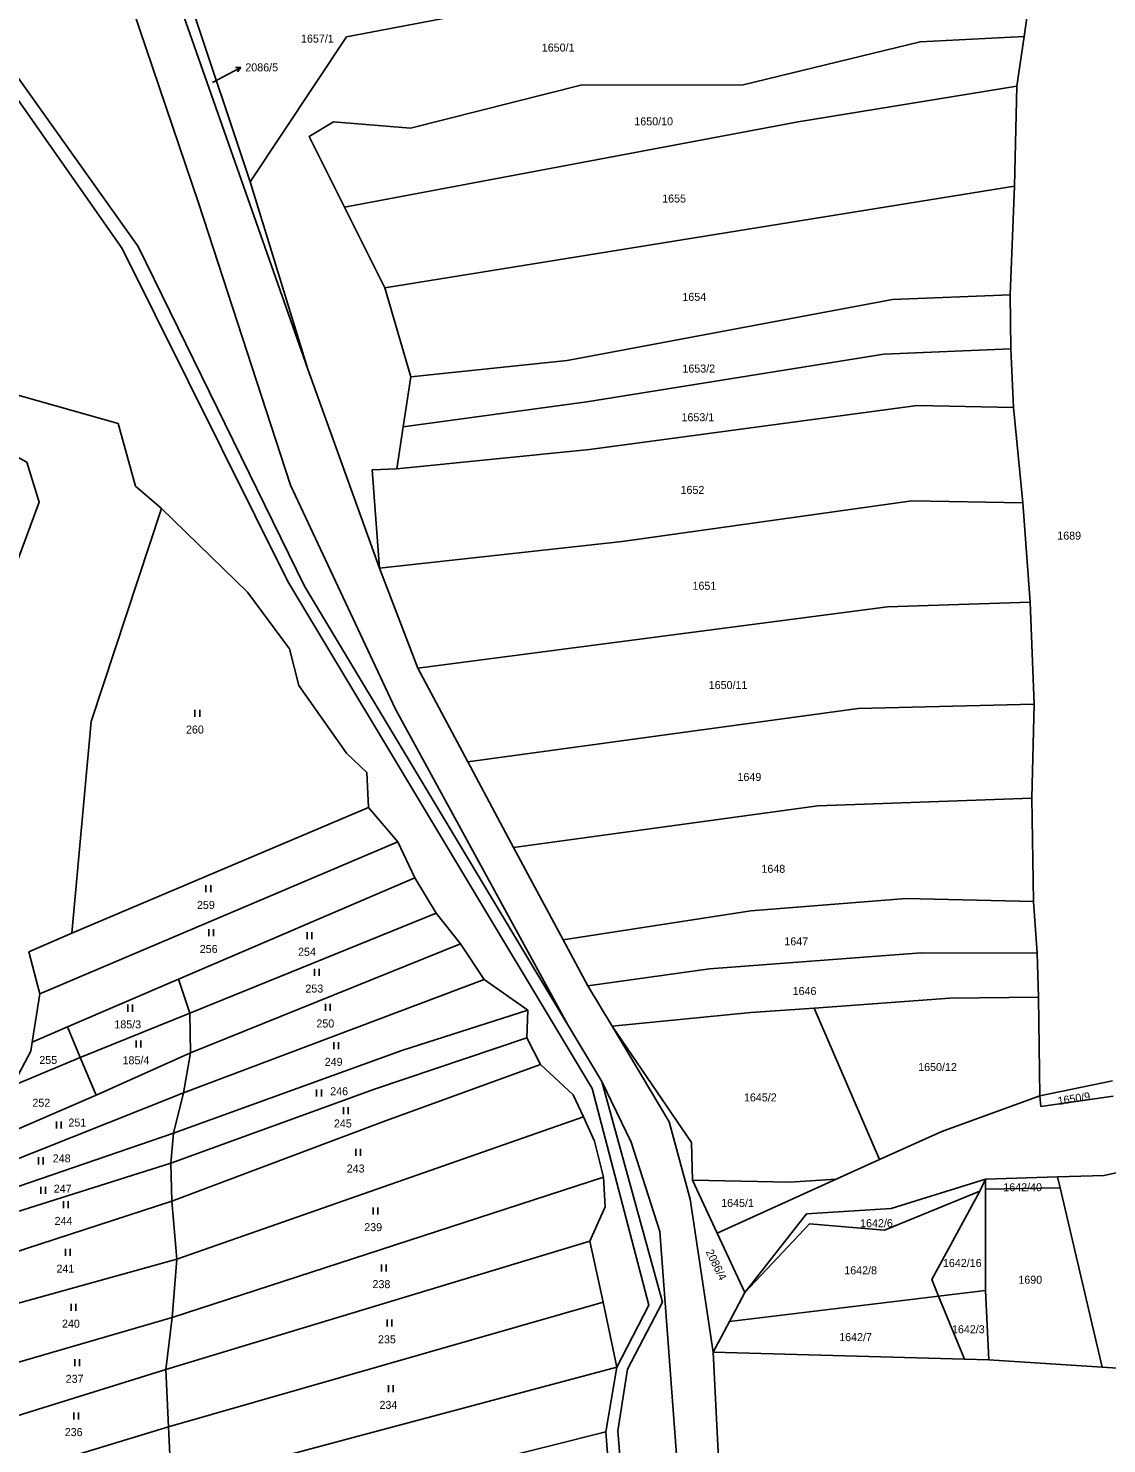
# Model space of a CAD drawing. Extents: x -776734 to -748832, y -1118122 to -976986.
# Drawn here: x -750723.1 to -750494, y -1112838.4 to -1112537.7 of the extents above; entities that cross this region are included whole.
import ezdxf

# ---------------------------------------------------------------- set-up
doc = ezdxf.new("R2010")
doc.units = 0
for name, color, linetype in [('KM_Hranice parcel', 7, 'Continuous'), ('KM_Parcelní čísla', 7, 'Continuous'), ('KM_Pop  PČ popisy', 7, 'Continuous'), ('KM_Značky kultur', 7, 'Continuous')]:
    doc.layers.add(name, color=color, linetype=linetype)

msp = doc.modelspace()

# ---------------------------------------------------------------- linework, layer by layer
at = {"layer": 'KM_Hranice parcel'}
for p, q in [((-750511.51, -1112539.47), (-750509.42, -1112525.16)), ((-750691.05, -1112532.35), (-750663.71, -1112610.1)), ((-750688.51, -1112532.55), (-750675.97, -1112570.31)), ((-750513.03, -1112550.02), (-750511.51, -1112539.47)), ((-750513.52, -1112571.21), (-750513.03, -1112550.02)), ((-750663.71, -1112610.1), (-750675.97, -1112570.31)), ((-750513.52, -1112571.21), (-750647.3, -1112592.81)), ((-750514.49, -1112594.29), (-750513.52, -1112571.21)), ((-750647.3, -1112592.81), (-750655.88, -1112575.67)), ((-750641.83, -1112611.77), (-750647.3, -1112592.81)), ((-750514.29, -1112605.81), (-750514.49, -1112594.29)), ((-750513.72, -1112618.27), (-750514.29, -1112605.81)), ((-750648.43, -1112652.36), (-750663.71, -1112610.1)), ((-750643.42, -1112622.38), (-750641.83, -1112611.77)), ((-750511.77, -1112638.48), (-750513.72, -1112618.27)), ((-750644.75, -1112631.28), (-750643.42, -1112622.38)), ((-750510.21, -1112659.64), (-750511.77, -1112638.48)), ((-750640.29, -1112673.61), (-750648.43, -1112652.36)), ((-750509.33, -1112681.27), (-750510.21, -1112659.64)), ((-750629.7, -1112693.57), (-750640.29, -1112673.61)), ((-750509.84, -1112701.27), (-750509.33, -1112681.27)), ((-750619.96, -1112711.71), (-750629.7, -1112693.57)), ((-750509.53, -1112723.18), (-750509.84, -1112701.27)), ((-750650.79, -1112703.26), (-750713.86, -1112729.93)), ((-750650.79, -1112703.26), (-750644.53, -1112710.54)), ((-750644.53, -1112710.54), (-750720.61, -1112742.81)), ((-750644.53, -1112710.54), (-750640.98, -1112718.2)), ((-750609.42, -1112731.34), (-750619.96, -1112711.71)), ((-750640.98, -1112718.2), (-750691.14, -1112739.72)), ((-750640.98, -1112718.2), (-750636.41, -1112725.71)), ((-750508.75, -1112734.2), (-750509.53, -1112723.18)), ((-750636.41, -1112725.71), (-750688.77, -1112746.93)), ((-750636.41, -1112725.71), (-750631.24, -1112732.23)), ((-750631.24, -1112732.23), (-750688.61, -1112755.37)), ((-750631.24, -1112732.23), (-750626.25, -1112739.77)), ((-750604.16, -1112741.14), (-750609.42, -1112731.34)), ((-750508.46, -1112743.56), (-750508.75, -1112734.2)), ((-750691.14, -1112739.72), (-750714.77, -1112749.86)), ((-750688.77, -1112746.93), (-750691.14, -1112739.72)), ((-750626.25, -1112739.77), (-750690.08, -1112763.84)), ((-750626.25, -1112739.77), (-750616.91, -1112746.28)), ((-750599.05, -1112749.68), (-750604.16, -1112741.14)), ((-750722.25, -1112753.08), (-750720.61, -1112742.81)), ((-750508.14, -1112764.49), (-750508.46, -1112743.56)), ((-750712.03, -1112756.36), (-750688.77, -1112746.93)), ((-750688.61, -1112755.37), (-750688.77, -1112746.93)), ((-750616.91, -1112746.28), (-750617.18, -1112752.21)), ((-750542.24, -1112778.06), (-750556.09, -1112745.86)), ((-750714.77, -1112749.86), (-750722.25, -1112753.08)), ((-750712.03, -1112756.36), (-750714.77, -1112749.86)), ((-750601.21, -1112761.45), (-750608.42, -1112749.43)), ((-750617.18, -1112752.21), (-750614.25, -1112757.87)), ((-750708.67, -1112764.34), (-750688.61, -1112755.37)), ((-750688.61, -1112755.37), (-750690.08, -1112763.84)), ((-750712.03, -1112756.36), (-750726.45, -1112762.39)), ((-750708.67, -1112764.34), (-750712.03, -1112756.36)), ((-750492.72, -1112761.32), (-750508.14, -1112764.49)), ((-750690.08, -1112763.84), (-750737.1, -1112782.58)), ((-750733.04, -1112774.88), (-750708.67, -1112764.34)), ((-750692.22, -1112772.42), (-750690.08, -1112763.84)), ((-750605.15, -1112768.96), (-750691.52, -1112799.19)), ((-750692.22, -1112772.42), (-750740.5, -1112789.01)), ((-750692.22, -1112772.42), (-750692.78, -1112778.84)), ((-750692.78, -1112778.84), (-750740.69, -1112793.96)), ((-750692.59, -1112786.86), (-750692.78, -1112778.84)), ((-750542.24, -1112778.06), (-750551.44, -1112782.23)), ((-750600.86, -1112781.78), (-750692.5, -1112811.59)), ((-750576.71, -1112793.68), (-750581.97, -1112782.43)), ((-750551.44, -1112782.23), (-750576.71, -1112793.68)), ((-750520.9, -1112784.77), (-750519.67, -1112782.17)), ((-750519.67, -1112782.17), (-750504.43, -1112781.7)), ((-750519.67, -1112784.31), (-750519.67, -1112782.17)), ((-750503.87, -1112784.05), (-750504.43, -1112781.7)), ((-750519.72, -1112805.84), (-750519.67, -1112784.31)), ((-750519.67, -1112784.31), (-750503.87, -1112784.05)), ((-750494.93, -1112822.14), (-750503.87, -1112784.05)), ((-750692.59, -1112786.86), (-750741.02, -1112802.69)), ((-750691.52, -1112799.19), (-750692.59, -1112786.86)), ((-750603.75, -1112795.39), (-750693.88, -1112822.62)), ((-750603.75, -1112795.39), (-750600.91, -1112808.33)), ((-750576.71, -1112793.68), (-750570.82, -1112806.27)), ((-750691.52, -1112799.19), (-750738.25, -1112812.14)), ((-750691.52, -1112799.19), (-750692.5, -1112811.59)), ((-750574.11, -1112812.43), (-750570.82, -1112806.27)), ((-750529.68, -1112807.05), (-750574.11, -1112812.43)), ((-750519.72, -1112805.84), (-750529.68, -1112807.05)), ((-750529.68, -1112807.05), (-750524.14, -1112820.48)), ((-750518.97, -1112820.61), (-750519.72, -1112805.84)), ((-750600.91, -1112808.33), (-750693.28, -1112834.83)), ((-750600.91, -1112808.33), (-750598.06, -1112822.14)), ((-750692.5, -1112811.59), (-750738.39, -1112824.95)), ((-750693.88, -1112822.62), (-750692.5, -1112811.59)), ((-750577.6, -1112818.97), (-750574.11, -1112812.43)), ((-750524.14, -1112820.48), (-750577.6, -1112818.97)), ((-750598.06, -1112822.14), (-750692.67, -1112847.35)), ((-750598.06, -1112822.14), (-750600.38, -1112835.89)), ((-750524.14, -1112820.48), (-750518.97, -1112820.61)), ((-750494.93, -1112822.14), (-750518.97, -1112820.61)), ((-750472.07, -1112823.6), (-750494.93, -1112822.14)), ((-750693.88, -1112822.62), (-750735.07, -1112835.47)), ((-750693.88, -1112822.62), (-750693.28, -1112834.83)), ((-750693.28, -1112834.83), (-750732.23, -1112846.63)), ((-750692.67, -1112847.35), (-750693.28, -1112834.83)), ((-750600.38, -1112835.89), (-750692.11, -1112858.88)), ((-750600.38, -1112835.89), (-750599.27, -1112849.89))]:
    msp.add_line(p, q, dxfattribs=at)
for points in [[(-750759.28, -1112328.41), (-750762.22, -1112344.93), (-750762.13, -1112377.66), (-750764.22, -1112398.97), (-750763.13, -1112406.72), (-750768.69, -1112431.79), (-750769.09, -1112450.95), (-750745.89, -1112519.17), (-750699.76, -1112584.03), (-750664.37, -1112656.23), (-750608.42, -1112749.43)], [(-750608.42, -1112749.43), (-750645.04, -1112682.36), (-750667.4, -1112634.77), (-750686.84, -1112574.99), (-750723.29, -1112467.36), (-750733.06, -1112432.84), (-750735.11, -1112412.89), (-750734.72, -1112368.05), (-750732.12, -1112353.38)], [(-750771, -1112430.81), (-750792.3, -1112481.58), (-750792.59, -1112518.7), (-750786.43, -1112538.33), (-750783.01, -1112560.24), (-750752.72, -1112585.8), (-750744.51, -1112604.48), (-750727.31, -1112615.04), (-750703.96, -1112621.68), (-750700.27, -1112634.94), (-750694.81, -1112639.72)], [(-750598.06, -1112822.14), (-750591.25, -1112808.94), (-750603.29, -1112762.92), (-750667.96, -1112655.22), (-750703.15, -1112584.47), (-750748.38, -1112519.92), (-750771.83, -1112451.11), (-750771, -1112430.81)], [(-750675.97, -1112570.31), (-750655.46, -1112539.52), (-750581.09, -1112525.35), (-750544.08, -1112530.55), (-750508.63, -1112520.18)], [(-750655.88, -1112575.67), (-750663.39, -1112560.66), (-750658.21, -1112557.54), (-750641.88, -1112558.91), (-750605.68, -1112549.74), (-750571.17, -1112549.7), (-750533.61, -1112540.54), (-750511.51, -1112539.47)], [(-750655.88, -1112575.67), (-750559.54, -1112557.6), (-750513.03, -1112550.02)], [(-750732.58, -1112722.58), (-750727.11, -1112702.36), (-750729.94, -1112685.27), (-750729.94, -1112663.08), (-750720.76, -1112638.37), (-750723.39, -1112629.89), (-750754.05, -1112613.29), (-750778.99, -1112587.95)], [(-750514.49, -1112594.29), (-750539.46, -1112595.32), (-750608.62, -1112608.3), (-750641.83, -1112611.77)], [(-750514.29, -1112605.81), (-750541.34, -1112606.95), (-750604.41, -1112617.08), (-750643.42, -1112622.38)], [(-750513.72, -1112618.27), (-750534.21, -1112617.85), (-750603.83, -1112627.21), (-750644.75, -1112631.28)], [(-750648.43, -1112652.36), (-750650.02, -1112631.51), (-750644.75, -1112631.28)], [(-750511.77, -1112638.48), (-750535.37, -1112638.12), (-750596.91, -1112646.71), (-750648.43, -1112652.36)], [(-750713.86, -1112729.93), (-750709.75, -1112684.95), (-750694.81, -1112639.72)], [(-750694.81, -1112639.72), (-750676.48, -1112657.49), (-750667.58, -1112669.52), (-750665.62, -1112677.35), (-750655.46, -1112691.69), (-750651.16, -1112695.8), (-750650.79, -1112703.26)], [(-750510.21, -1112659.64), (-750540.52, -1112660.64), (-750640.29, -1112673.61)], [(-750509.33, -1112681.27), (-750546.75, -1112682.19), (-750629.7, -1112693.57)], [(-750509.84, -1112701.27), (-750555.3, -1112702.88), (-750619.96, -1112711.71)], [(-750509.53, -1112723.18), (-750536.53, -1112722.57), (-750569.58, -1112725.2), (-750609.42, -1112731.34)], [(-750720.61, -1112742.81), (-750722.95, -1112733.94), (-750713.86, -1112729.93)], [(-750508.75, -1112734.2), (-750533.4, -1112734.09), (-750578.36, -1112737.5), (-750604.16, -1112741.14)], [(-750556.09, -1112745.86), (-750527.25, -1112743.75), (-750508.46, -1112743.56)], [(-750616.91, -1112746.28), (-750643.74, -1112754.87), (-750692.22, -1112772.42)], [(-750556.09, -1112745.86), (-750569.55, -1112746.81), (-750599.05, -1112749.68)], [(-750599.05, -1112749.68), (-750586.88, -1112770.02), (-750582.48, -1112786.42), (-750577.6, -1112818.97)], [(-750581.97, -1112782.43), (-750582.17, -1112774.41), (-750599.05, -1112749.68)], [(-750722.25, -1112753.08), (-750722.56, -1112755.02), (-750726.45, -1112762.39)], [(-750617.18, -1112752.21), (-750649.51, -1112763.05), (-750692.78, -1112778.84)], [(-750614.25, -1112757.87), (-750647.17, -1112769.79), (-750692.59, -1112786.86)], [(-750614.25, -1112757.87), (-750607.31, -1112764.27), (-750605.15, -1112768.96)], [(-750546.61, -1113143.9), (-750555.54, -1113091.33), (-750547.8, -1113080.2), (-750555.64, -1113068.8), (-750559, -1113055.33), (-750569.72, -1113031.61), (-750571.6, -1113017.63), (-750578.35, -1113005.26), (-750573.68, -1112991.16), (-750587.07, -1112953.88), (-750587.97, -1112941.17), (-750593.62, -1112929.58), (-750592.13, -1112916.09), (-750596.1, -1112905.28), (-750598.38, -1112890.8), (-750597.39, -1112876.21), (-750601.06, -1112863.34), (-750596.7, -1112849.83), (-750597.79, -1112835.67), (-750595.8, -1112822.56), (-750588.36, -1112808.31), (-750601.21, -1112761.45)], [(-750601.21, -1112761.45), (-750594.97, -1112774.37), (-750588.91, -1112793.33), (-750585.27, -1112841.66)], [(-750508.14, -1112764.49), (-750528.97, -1112772.05), (-750542.24, -1112778.06)], [(-750492.58, -1112764.54), (-750507.94, -1112766.74), (-750508.14, -1112764.49)], [(-750605.15, -1112768.96), (-750602.81, -1112774.15), (-750600.86, -1112781.78)], [(-750504.43, -1112781.7), (-750494.49, -1112781.39), (-750480.31, -1112778.26)], [(-750600.86, -1112781.78), (-750600.51, -1112788.09), (-750603.75, -1112795.39)], [(-750551.44, -1112782.23), (-750561.25, -1112782.86), (-750581.97, -1112782.43)], [(-750519.67, -1112782.17), (-750539.72, -1112788.46), (-750557.72, -1112789.54), (-750570.82, -1112806.27)], [(-750570.82, -1112806.27), (-750557.07, -1112791.66), (-750541.13, -1112793.03), (-750520.9, -1112784.77)], [(-750529.68, -1112807.05), (-750531.13, -1112803.53), (-750520.9, -1112784.77)], [(-750577.6, -1112818.97), (-750576.23, -1112845.83), (-750576.27, -1112859.04)]]:
    msp.add_lwpolyline(points, dxfattribs=at)
at = {"layer": 'KM_Pop  PČ popisy'}
for p, q in [((-750683.93, -1112549.23), (-750680.6, -1112547.43)), ((-750680.6, -1112547.43), (-750677.95, -1112546.021)), ((-750677.95, -1112546.021), (-750679.07, -1112546.049)), ((-750677.95, -1112546.021), (-750678.599, -1112546.933))]:
    msp.add_line(p, q, dxfattribs=at)
at = {"layer": 'KM_Značky kultur'}
for p, q in [((-750687.661, -1112683.98), (-750687.661, -1112682.48)), ((-750686.66, -1112683.98), (-750686.66, -1112682.48)), ((-750685.321, -1112721.24), (-750685.321, -1112719.74)), ((-750684.32, -1112721.24), (-750684.32, -1112719.74)), ((-750684.741, -1112730.61), (-750684.741, -1112729.11)), ((-750683.74, -1112730.61), (-750683.74, -1112729.11)), ((-750663.851, -1112731.2), (-750663.851, -1112729.7)), ((-750662.85, -1112731.2), (-750662.85, -1112729.7)), ((-750662.291, -1112739.01), (-750662.291, -1112737.51)), ((-750661.29, -1112739.01), (-750661.29, -1112737.51)), ((-750701.911, -1112746.62), (-750701.911, -1112745.12)), ((-750700.91, -1112746.62), (-750700.91, -1112745.12)), ((-750659.951, -1112746.43), (-750659.951, -1112744.93)), ((-750658.95, -1112746.43), (-750658.95, -1112744.93)), ((-750700.161, -1112754.24), (-750700.161, -1112752.74)), ((-750699.16, -1112754.24), (-750699.16, -1112752.74)), ((-750658.181, -1112754.58), (-750658.181, -1112753.08)), ((-750657.18, -1112754.58), (-750657.18, -1112753.08)), ((-750661.811, -1112764.67), (-750661.811, -1112763.17)), ((-750660.81, -1112764.67), (-750660.81, -1112763.17)), ((-750656.101, -1112768.38), (-750656.101, -1112766.88)), ((-750655.1, -1112768.38), (-750655.1, -1112766.88)), ((-750717.081, -1112771.44), (-750717.081, -1112769.94)), ((-750716.08, -1112771.44), (-750716.08, -1112769.94)), ((-750653.501, -1112777.24), (-750653.501, -1112775.74)), ((-750652.5, -1112777.24), (-750652.5, -1112775.74)), ((-750720.931, -1112779.06), (-750720.931, -1112777.56)), ((-750719.93, -1112779.06), (-750719.93, -1112777.56)), ((-750720.441, -1112785.31), (-750720.441, -1112783.81)), ((-750719.44, -1112785.31), (-750719.44, -1112783.81)), ((-750715.571, -1112788.37), (-750715.571, -1112786.87)), ((-750714.57, -1112788.37), (-750714.57, -1112786.87)), ((-750649.781, -1112789.7), (-750649.781, -1112788.2)), ((-750648.78, -1112789.7), (-750648.78, -1112788.2)), ((-750715.181, -1112798.52), (-750715.181, -1112797.02)), ((-750714.18, -1112798.52), (-750714.18, -1112797.02)), ((-750648.021, -1112801.81), (-750648.021, -1112800.31)), ((-750647.02, -1112801.81), (-750647.02, -1112800.31)), ((-750714.001, -1112810.21), (-750714.001, -1112808.71)), ((-750713, -1112810.21), (-750713, -1112808.71)), ((-750646.861, -1112813.53), (-750646.861, -1112812.03)), ((-750645.86, -1112813.53), (-750645.86, -1112812.03)), ((-750713.221, -1112821.92), (-750713.221, -1112820.42)), ((-750712.22, -1112821.92), (-750712.22, -1112820.42)), ((-750646.541, -1112827.46), (-750646.541, -1112825.96)), ((-750645.54, -1112827.46), (-750645.54, -1112825.96)), ((-750713.421, -1112833.25), (-750713.421, -1112831.75)), ((-750712.42, -1112833.25), (-750712.42, -1112831.75))]:
    msp.add_line(p, q, dxfattribs=at)

# ---------------------------------------------------------------- texts
at = {"layer": 'KM_Parcelní čísla'}
for s, p in [('1657/1', (-750665.137, -1112540.73)), ('1650/1', (-750613.977, -1112542.64)), ('2086/5', (-750676.96, -1112546.85)), ('1650/10', (-750594.316, -1112558.31)), ('1655', (-750588.394, -1112574.71)), ('1654', (-750584.104, -1112595.6)), ('1653/2', (-750584.097, -1112610.83)), ('1653/1', (-750584.297, -1112621.18)), ('1652', (-750584.494, -1112636.61)), ('1689', (-750504.454, -1112646.33)), ('1651', (-750581.954, -1112656.98)), ('1650/11', (-750578.506, -1112678.07)), ('260', (-750689.575, -1112687.53)), ('1649', (-750572.394, -1112697.6)), ('1648', (-750567.314, -1112717.12)), ('259', (-750687.235, -1112724.79)), ('1647', (-750562.444, -1112732.53)), ('256', (-750686.655, -1112734.16)), ('254', (-750665.765, -1112734.75)), ('253', (-750664.205, -1112742.56)), ('1646', (-750560.684, -1112743.08)), ('185/3', (-750704.798, -1112750.17)), ('250', (-750661.865, -1112749.98)), ('255', (-750720.735, -1112757.73)), ('185/4', (-750703.048, -1112757.79)), ('249', (-750660.095, -1112758.13)), ('1650/12', (-750534.006, -1112759.23)), ('252', (-750722.205, -1112766.82)), ('246', (-750658.925, -1112764.38)), ('1645/2', (-750571.027, -1112765.68)), ('251', (-750714.555, -1112771.02)), ('245', (-750658.145, -1112771.22)), ('248', (-750717.875, -1112778.64)), ('243', (-750655.415, -1112780.79)), ('247', (-750717.675, -1112785.08)), ('1642/40', (-750515.916, -1112784.77)), ('1645/1', (-750575.857, -1112788.11)), ('244', (-750717.485, -1112791.92)), ('239', (-750651.695, -1112793.25)), ('1642/6', (-750546.347, -1112792.41)), ('241', (-750717.095, -1112802.07)), ('1642/8', (-750549.707, -1112802.42)), ('1642/16', (-750528.746, -1112800.86)), ('238', (-750649.945, -1112805.36)), ('1690', (-750512.724, -1112804.42)), ('240', (-750715.915, -1112813.76)), ('1642/3', (-750526.827, -1112814.94)), ('235', (-750648.775, -1112817.08)), ('1642/7', (-750550.787, -1112816.61)), ('237', (-750715.135, -1112825.47)), ('234', (-750648.455, -1112831.01)), ('236', (-750715.335, -1112836.8))]:
    msp.add_text(s, height=1.7, dxfattribs=at).set_placement(p)
for s, rotation, p in [('1650/9', 9, (-750504.216, -1112766.447)), ('2086/4', 296, (-750579.194, -1112797.624))]:
    msp.add_text(s, height=1.7, rotation=rotation, dxfattribs=at).set_placement(p)

doc.saveas('drawing.dxf')
